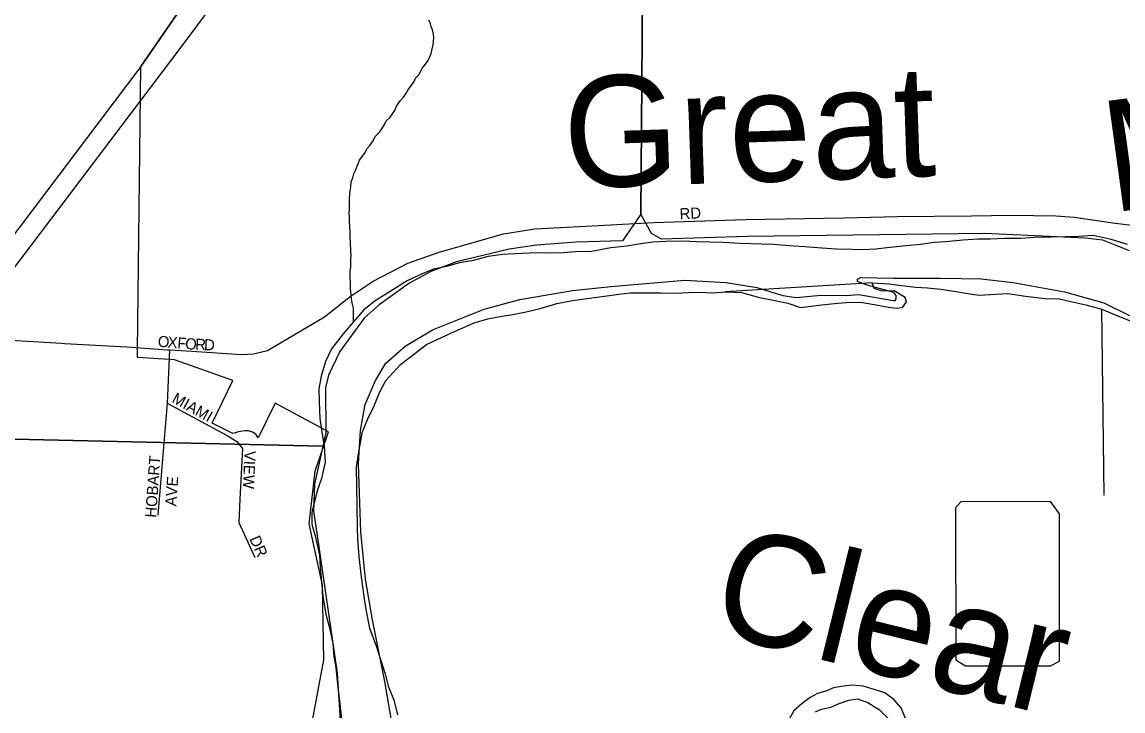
# Model space of a CAD drawing. Extents: x 1310247 to 1664935, y 284496 to 704931.
# Drawn here: x 1450782 to 1455731, y 570377 to 573473 of the extents above; entities that cross this region are included whole.
import ezdxf

# ---------------------------------------------------------------- set-up
doc = ezdxf.new("R2010")
doc.units = 0
for name, color, linetype in [('GM_P_State_Location', 7, 'Continuous'), ('GM_X_Airport_Text_Class_2', 7, 'Continuous'), ('GM_X_City_Street', 7, 'Continuous'), ('GM_X_Corporation_Text', 7, 'Continuous'), ('GM_X_County', 7, 'Continuous'), ('GM_X_County_Subdivision_Text', 7, 'Continuous'), ('GM_X_Major_Lake_Text', 7, 'Continuous'), ('GM_X_Minor_Lake_Text', 7, 'Continuous'), ('GM_X_Minor_River', 7, 'Continuous'), ('GM_X_Minor_River_Text', 7, 'Continuous'), ('GM_X_Rail_Line', 7, 'Continuous'), ('GM_X_State_Location', 7, 'Continuous'), ('GM_X_State_Route', 7, 'Continuous')]:
    doc.layers.add(name, color=color, linetype=linetype)

msp = doc.modelspace()

# ---------------------------------------------------------------- linework, layer by layer
at = {"layer": 'GM_X_City_Street'}
msp.add_line((1454603.4, 572300.4), (1453941.6, 572260.9), dxfattribs=at)
for points in [[(1455751.2, 572474.1), (1455677.7, 572496), (1455596.1, 572514.1), (1455529.9, 572509.8), (1455471.7, 572507.2), (1455407.7, 572506.8), (1455331.5, 572504.7), (1455269.3, 572500.3), (1455199.2, 572500), (1455133.1, 572497.7), (1455079, 572497), (1455010.8, 572492.8), (1454932.5, 572484.7), (1454882.4, 572481.9), (1454820.1, 572473.5), (1454755.9, 572467.1), (1454669.6, 572459.2), (1454619.4, 572452.5), (1454561.2, 572449.9), (1454511.2, 572451.2), (1454443.2, 572452.9), (1454377.2, 572456.5), (1454301.3, 572462.5), (1454249.3, 572465.8), (1454159.4, 572474.1), (1454107.4, 572475.4), (1454009.3, 572477.8), (1453933.3, 572481.8), (1453871.3, 572483.3), (1453815.3, 572484.7), (1453751.3, 572488.3), (1453675.2, 572486.2), (1453617.1, 572483.7), (1453562.8, 572477), (1453500.5, 572466.6), (1453428.2, 572458.3), (1453341.7, 572442.5), (1453269.5, 572440.3), (1453215.4, 572435.6), (1453151.3, 572435.2), (1453097.2, 572436.6), (1452997, 572431.1), (1452940.9, 572428.5), (1452876.6, 572420.1), (1452804, 572399.8), (1452747.7, 572391.2), (1452689.2, 572374.6), (1452630.8, 572362), (1452580.2, 572341.2), (1452513.3, 572310.8), (1452436, 572262.6), (1452368.8, 572220.2), (1452317.7, 572179.3), (1452272.3, 572126.3), (1452224.8, 572071.3), (1452173, 572004.4), (1452145.5, 571946.9), (1452125.7, 571881.2), (1452116.3, 571825.3), (1452116.8, 571767.1), (1452120.8, 571690.8), (1452129.2, 571630.4), (1452139.6, 571567.9), (1452143.7, 571495.6), (1452127.8, 571421.8), (1452108.3, 571366.1), (1452083.7, 571268.4), (1452084.4, 571216.2), (1452099, 571163.7), (1452118.8, 571076.9), (1452121.4, 571022.7), (1452127.7, 570956.4), (1452134.1, 570894), (1452147.9, 570811.4), (1452164.4, 570750.8), (1452178.6, 570680.3), (1452183, 570622), (1452191.7, 570571.6), (1452199.8, 570495.2), (1452209.5, 570408.7), (1452217.7, 570338.3)], [(1453941.6, 572260.9), (1454015.6, 572257), (1454097.1, 572234.9), (1454166.8, 572221.1), (1454224.6, 572209.6), (1454280.2, 572190.2), (1454376.6, 572201.8), (1454446.9, 572210), (1454509, 572214.5), (1454559.1, 572213.2), (1454620.8, 572201.7), (1454676.7, 572192.2), (1454710.6, 572187.4), (1454738.7, 572190.7), (1454757.4, 572216.3), (1454751.8, 572234.5), (1454702.6, 572265.8), (1454648.5, 572263.2), (1454612.8, 572276.1), (1454603.4, 572300.4)], [(1454603.4, 572300.4), (1454679.4, 572296.5), (1454735.2, 572289), (1454799.1, 572281.4), (1454851.1, 572278.1), (1454911, 572272.6), (1454980.8, 572262.8), (1455032.7, 572253.5), (1455084.5, 572246.2), (1455158.7, 572250.3), (1455212.8, 572253), (1455292.6, 572240.9), (1455380.4, 572230.7), (1455444.5, 572229.1), (1455496.2, 572217.7), (1455563.9, 572202), (1455635.5, 572182.1), (1455702.8, 572154.4), (1455774.2, 572126.5)], [(1452470.5, 570360), (1452456.1, 570420.6), (1452429.7, 570483.4), (1452415.2, 570541.9), (1452393, 570610.7), (1452376.3, 570663.3), (1452344.5, 570748.3), (1452328.7, 570833), (1452318.5, 570901.4), (1452306.8, 570992), (1452296.8, 571070.5), (1452290.9, 571148.9), (1452290.3, 571203), (1452288.7, 571297.4), (1452287.1, 571387.7), (1452285.3, 571472), (1452297.3, 571549.9), (1452311.5, 571631.8), (1452334.9, 571687.4), (1452364.5, 571748.8), (1452388.1, 571808.4), (1452417.6, 571861.8), (1452483.5, 571934.4), (1452540.7, 571979.1), (1452600, 572023.8), (1452650.7, 572048.6), (1452725.6, 572082.8), (1452814.7, 572120.7), (1452875.3, 572139.2), (1452937.7, 572151.7), (1452987.9, 572158.5), (1453048.3, 572171), (1453110.7, 572185.5), (1453185.4, 572207.7), (1453255.8, 572221.9), (1453332.2, 572232.1), (1453410.5, 572242.1), (1453464.8, 572250.8), (1453515, 572255.5), (1453597.1, 572255.5), (1453651.2, 572256.1), (1453721.2, 572254.4), (1453777.3, 572257), (1453827.5, 572259.7), (1453887.4, 572256.2), (1453941.6, 572260.9)]]:
    msp.add_lwpolyline(points, dxfattribs=at)
at = {"layer": 'GM_X_Corporation_Text'}
for points in [[(1451435.1, 572000.4), (1451443.8, 571999.8), (1451545.4, 571993.3), (1451768.2, 571978.8), (1451822.6, 571981.7), (1451885.7, 571996.9), (1452141.6, 572147.6), (1452256, 572239.3), (1452359.8, 572309.3), (1452516, 572390), (1452657.4, 572439), (1452945.8, 572520.8), (1453086.6, 572543.7), (1453373.4, 572559.3), (1453619.4, 572571.9), (1454034.5, 572585.4), (1454475.9, 572594), (1454714.9, 572599.9), (1455050, 572602.5), (1455229.5, 572605), (1455429.4, 572601.6), (1455511.1, 572596.5), (1455685.4, 572571), (1455830, 572553.1)], [(1450959.2, 572029.6), (1450972.1, 572028.8), (1451252.2, 572013.6), (1451435.1, 572000.4)]]:
    msp.add_lwpolyline(points, dxfattribs=at)
at = {"layer": 'GM_X_County'}
msp.add_lwpolyline([(1448257.8, 577004.8), (1453596.7, 576973.5), (1453563, 572610.5), (1453480.6, 572490.2), (1453272.5, 572484.4), (1453094.2, 572470), (1452971.9, 572452.4), (1452734.7, 572395.2), (1452619.9, 572351.5), (1452520.8, 572297.5), (1452386.9, 572202.2), (1452319.7, 572141.6), (1452210.7, 571991.8), (1452158.6, 571886.8), (1452145.4, 571831.1), (1452147.4, 571629.1), (1452134.2, 571567.3), (1448238.3, 571655.6)], close=True, dxfattribs=at)
for points in [[(1455759.4, 572444.4), (1455640.4, 572492.8), (1455560.6, 572502.4), (1455109.1, 572523.5), (1454042.9, 572508.9), (1453656.7, 572496.7), (1453611.2, 572523.6), (1453563, 572610.5), (1453596.7, 576973.5)], [(1452457.5, 570245), (1452412.9, 570509.8), (1452356.5, 570787), (1452326.1, 570969.6), (1452304.4, 571182), (1452294.5, 571488.1), (1452303.6, 571638), (1452323.9, 571753.5), (1452370.1, 571862.6), (1452417.6, 571939.6), (1452503.1, 572015.9), (1452626.6, 572089.4), (1452858.5, 572182.7), (1453019.3, 572225.5), (1453256.1, 572266.7), (1453428.5, 572285.3), (1453761, 572312.6), (1453946.7, 572302.9), (1454084.3, 572280.1), (1454201.5, 572243.8), (1454263.3, 572234.5), (1454371.6, 572246.3), (1454485.5, 572244), (1454543.6, 572248.9), (1454697, 572221.8), (1454707.1, 572221.6), (1454711.2, 572229.5), (1454711.5, 572243.5), (1454699.8, 572257.7), (1454580.4, 572290.1), (1454536.8, 572307), (1454537, 572317), (1454551.1, 572324.7), (1454699.1, 572321.7), (1454911, 572321.5), (1455093, 572319.8), (1455236.6, 572303), (1455467.7, 572260.3), (1455644.7, 572210.7), (1455759.6, 572154.5)], [(1448238.3, 571655.6), (1452134.2, 571567.3), (1452096.7, 571396.1), (1452092.3, 571274.2), (1452106.3, 571175.9), (1452197.6, 570546.2), (1452211.4, 570333.9), (1452198.1, 570172.2), (1452189.3, 569932.4), (1452170, 569864.8), (1452116.2, 569777.9), (1452028, 569665.7), (1451902.3, 569584.2), (1451750.7, 569503.3), (1451569.2, 569428.9), (1451404.3, 569380.2), (1451099, 569314.4), (1450791.7, 569250.5), (1450598.6, 569194.4)]]:
    msp.add_lwpolyline(points, dxfattribs=at)
at = {"layer": 'GM_X_County_Subdivision_Text'}
msp.add_lwpolyline([(1450377.4, 572063.7), (1450449.6, 572059.3), (1450959.2, 572029.6)], dxfattribs=at)
at = {"layer": 'GM_X_Major_Lake_Text'}
for points in [[(1453606.4, 576998.2), (1453609.7, 576579.1), (1452469.7, 575011.2), (1452386.9, 575071.5), (1452274.9, 574917.5), (1452357.7, 574857.2), (1451502.5, 574852.5), (1451494.8, 574266.8), (1451505.8, 573549.6), (1451315.3, 573273.8), (1450400.9, 572064.7)], [(1452086.9, 570334.5), (1452138.7, 570605.8), (1452132.2, 570942.9), (1452072, 571217.3), (1452098.8, 571455.2), (1452159.9, 571632), (1451918.9, 571760.4), (1451842.6, 571603.8), (1451832.3, 571620.6), (1451817.7, 571630.1), (1451799.8, 571635.7), (1451784.1, 571636.3), (1451772.4, 571634.6), (1451763.1, 571633), (1451753.6, 571630.7), (1451741.3, 571627.4), (1451729.7, 571623.2), (1451636.2, 571670.9), (1451729.1, 571861.5), (1451466.3, 571954.6), (1451301.2, 571965.4), (1451301.3, 571995.5), (1451315.3, 573273.8), (1451505.8, 573549.6)]]:
    msp.add_lwpolyline(points, dxfattribs=at)
at = {"layer": 'GM_X_Minor_River'}
for points in [[(1455445.7, 571151), (1455445.7, 571262.9), (1455404.9, 571317.9), (1455002.3, 571316.6), (1454977.5, 571289.4)], [(1454977.5, 571289.4), (1454978.8, 570606.6), (1455022.3, 570579.5), (1455404.8, 570579.3), (1455445.3, 570600.5), (1455445.7, 571151)]]:
    msp.add_lwpolyline(points, dxfattribs=at)
at = {"layer": 'GM_X_Minor_River_Text'}
for points in [[(1452272.3, 572126.3), (1452271.5, 572186.7), (1452266, 572210.9), (1452262.4, 572229), (1452260.7, 572245.1), (1452257.4, 572275.3), (1452257.8, 572295.4), (1452256.5, 572327.5), (1452256.8, 572341.6), (1452257.1, 572355.6), (1452259.5, 572371.6), (1452259.8, 572385.7), (1452260.2, 572405.8), (1452260.6, 572425.8), (1452259, 572441.9), (1452259.3, 572456), (1452257.6, 572470), (1452257.9, 572484.1), (1452256.3, 572504.2), (1452256.8, 572524.3), (1452255.5, 572560.4), (1452253.9, 572574.5), (1452254.3, 572594.6), (1452252.8, 572616.7), (1452253.1, 572630.8), (1452253.4, 572646.8), (1452254.1, 572676.9), (1452254.5, 572699), (1452256.9, 572715), (1452259.3, 572733), (1452261.8, 572755), (1452268.2, 572773), (1452272.6, 572790.9), (1452280.9, 572806.8), (1452291.5, 572832.7), (1452297.9, 572852.6), (1452310.3, 572868.4), (1452322.7, 572884.2), (1452331.1, 572904.1), (1452345.4, 572917.8), (1452359.9, 572939.6), (1452368.3, 572959.5), (1452388.8, 572979.1), (1452399.1, 572993), (1452411.6, 573012.8), (1452417.9, 573028.7), (1452436.3, 573046.4), (1452446.6, 573060.2), (1452457, 573076), (1452463.3, 573092), (1452482, 573119.7), (1452496.3, 573135.4), (1452506.7, 573151.2), (1452519.1, 573171), (1452533.6, 573190.8), (1452543.9, 573206.7), (1452550.2, 573220.6), (1452564.6, 573236.3), (1452581.3, 573268.1), (1452595.7, 573283.8), (1452608.1, 573303.6), (1452614.4, 573317.6), (1452620.7, 573331.5), (1452623, 573345.5), (1452629.6, 573371.4), (1452631.9, 573385.4), (1452632.3, 573403.5), (1452630.7, 573419.6), (1452627, 573437.7), (1452621.3, 573451.9), (1452617.6, 573466), (1452610, 573482.3)], [(1455645.8, 571346.8), (1455635.5, 572182.1)], [(1454756.4, 570334.7), (1454733.9, 570391.5), (1454700.8, 570428.4), (1454659.5, 570457.5), (1454611.9, 570472.8), (1454562.2, 570488), (1454516.3, 570493.2), (1454474.1, 570488.2), (1454429.9, 570481.3), (1454395.4, 570466.2), (1454357.1, 570455.1), (1454324.6, 570437.8), (1454287.9, 570410.7), (1454251, 570377.5), (1454230, 570339.9)], [(1454349, 570373), (1454373.3, 570384.5), (1454417.6, 570393.4), (1454454.1, 570410.5), (1454498.5, 570425.4), (1454536.7, 570430.5), (1454584.3, 570415.3), (1454635.5, 570381.9), (1454676.5, 570340.8)]]:
    msp.add_lwpolyline(points, dxfattribs=at)
at = {"layer": 'GM_X_State_Location'}
for points in [[(1451443.8, 571999.8), (1451434.4, 571760.3), (1451391.4, 571257.3)], [(1451434.4, 571760.3), (1451700, 571615.9), (1451747.9, 571587.6), (1451772.6, 571556.4), (1451760.9, 571329.3), (1451756.6, 571223.3), (1451827.7, 571066.8)]]:
    msp.add_lwpolyline(points, dxfattribs=at)
at = {"layer": 'GM_X_State_Route'}
msp.add_lwpolyline([(1447587.2, 568157.3), (1449426.9, 570623.9), (1451496.4, 573360.4), (1452293, 574428.5), (1453741.4, 576365.8), (1455194.6, 578316.4)], dxfattribs=at)

# ---------------------------------------------------------------- texts
at = {"layer": 'GM_P_State_Location'}
for s, rotation, p in [('MIAMI', 331.0706, (1451451.2, 571766.7)), ('HOBART', 85.9841, (1451384.5, 571244.3)), ('VIEW', 267.5069, (1451781.7, 571546.8)), ('AVE', 86.0569, (1451474.7, 571295.5)), ('DR', 293.9647, (1451802.8, 571150.7))]:
    msp.add_text(s, height=50, rotation=rotation, dxfattribs=at).set_placement(p)
at = {"layer": 'GM_X_Airport_Text_Class_2'}
for s, height, rotation, p in [('Miami', 500, 7.8132, (1455679.4, 572616.4)), ('Great', 499.99, 1.9407, (1453222.7, 572725.6))]:
    msp.add_text(s, height=height, rotation=rotation, dxfattribs=at).set_placement(p)
at = {"layer": 'GM_X_Minor_Lake_Text'}
msp.add_text('Clear', height=500, rotation=346.2101, dxfattribs=at).set_placement((1453862.4, 570732.3))
at = {"layer": 'GM_X_Rail_Line'}
for s, rotation, p in [('RD', 3.011, (1453738.6, 572586.2)), ('O', 355.0984, (1451390.3, 572014.2)), ('X', 355.1496, (1451434.2, 572010.5)), ('F', 355.0752, (1451478, 572006.7)), ('O', 355.9165, (1451513.8, 572003.6)), ('R', 357.3556, (1451559.1, 572000.4)), ('D', 357.4933, (1451598.8, 571998.6))]:
    msp.add_text(s, height=50, rotation=rotation, dxfattribs=at).set_placement(p)

doc.saveas('drawing.dxf')
